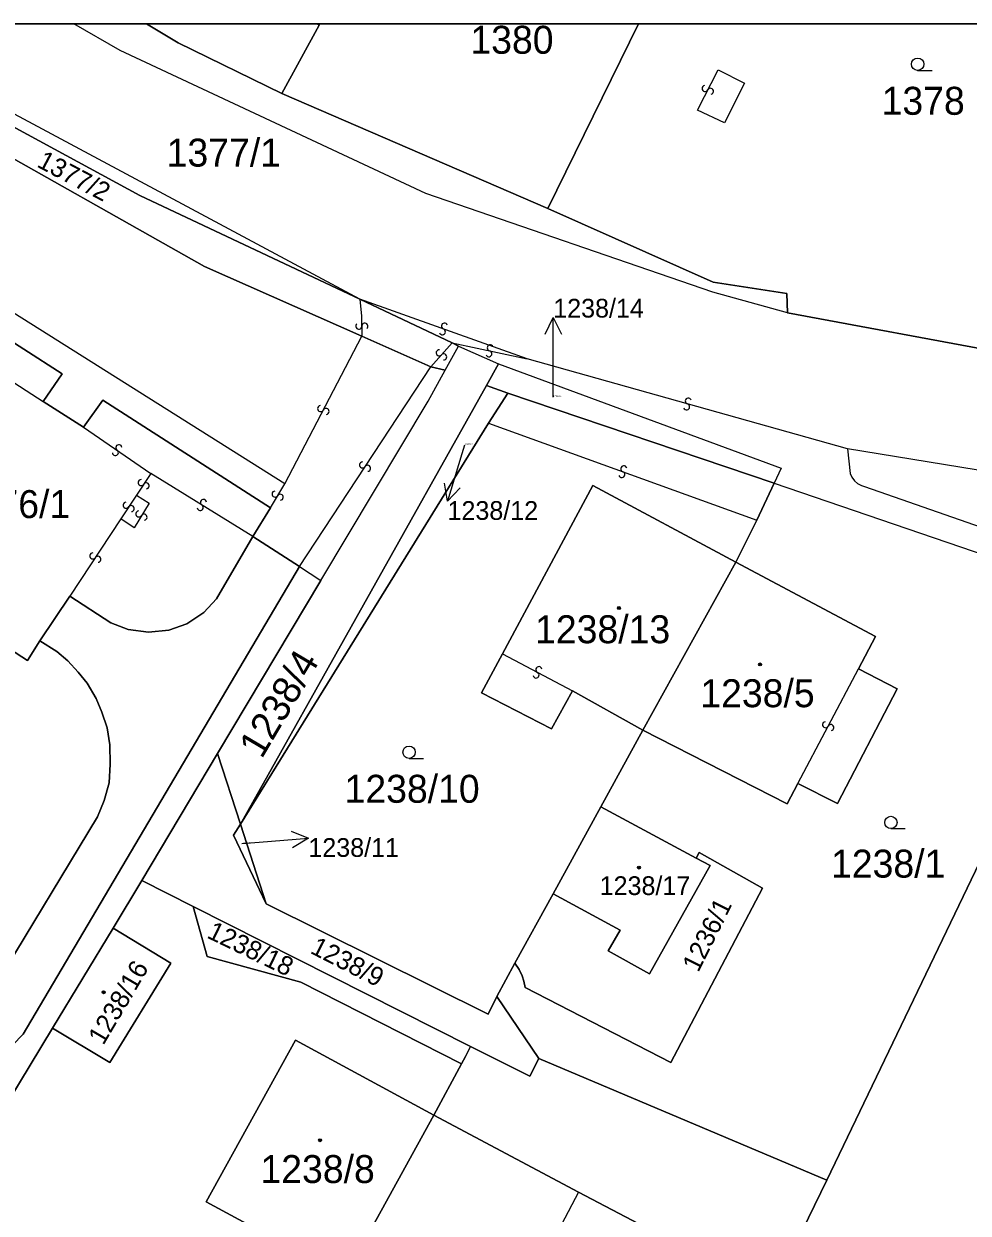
# Model space of a CAD drawing. Extents: x -600309 to -598967, y -1161267 to -1160292.
# Drawn here: x -600165.7 to -600108.2, y -1160364.7 to -1160292.3 of the extents above; entities that cross this region are included whole.
import ezdxf

# ---------------------------------------------------------------- set-up
doc = ezdxf.new("R2010")
doc.units = 0
for name, color, linetype in [('Level 1', 7, 'Continuous'), ('Level 13', 7, 'Continuous'), ('Level 3', 7, 'Continuous'), ('Level 4', 7, 'Continuous'), ('Level 5', 7, 'Continuous'), ('Level 57', 7, 'Continuous'), ('Level 60', 7, 'Continuous'), ('Vrstva 60', 7, 'Continuous'), ('Vrstva 63', 7, 'Continuous')]:
    doc.layers.add(name, color=color, linetype=linetype)

msp = doc.modelspace()

# ---------------------------------------------------------------- linework, layer by layer
at = {"layer": 'Level 1'}
for p, q in [((-600147.71, -1160292.43), (-600147.865, -1160292.347)), ((-600147.71, -1160292.43), (-600147.667, -1160292.347)), ((-600133.81, -1160303.57), (-600128.303, -1160292.347))]:
    msp.add_line(p, q, dxfattribs=at)
for points in [[(-600179.49, -1160292.347), (-600169.65, -1160298.68), (-600154.69, -1160307.11), (-600145.11, -1160311.33)], [(-600145.25, -1160309.1), (-600158.61, -1160302.78), (-600169.96, -1160296.65), (-600177.064, -1160292.347)], [(-600149.99, -1160296.59), (-600156.29, -1160293.51), (-600158.221, -1160292.347)], [(-600149.99, -1160296.59), (-600147.71, -1160292.43)], [(-600133.81, -1160303.57), (-600149.99, -1160296.59)], [(-600119.23, -1160309.93), (-600119.28, -1160308.74), (-600123.75, -1160308.06), (-600133.81, -1160303.57)], [(-600139.63, -1160311.75), (-600145.25, -1160309.1)], [(-600101.1, -1160313.26), (-600106.12, -1160312.36), (-600119.23, -1160309.93)], [(-600164.49, -1160315.32), (-600163.35, -1160313.64), (-600168.02, -1160310.64)], [(-600145.11, -1160311.33), (-600140.93, -1160313.2)], [(-600140.05, -1160313.4), (-600139.25, -1160311.94)], [(-600139.25, -1160311.94), (-600139.63, -1160311.75)], [(-600139.25, -1160311.94), (-600136.81, -1160313.03)], [(-600147.62, -1160326.2), (-600141.08, -1160315.3), (-600140.05, -1160313.4)], [(-600140.93, -1160313.2), (-600140.05, -1160313.4)], [(-600137.53, -1160314.33), (-600136.81, -1160313.03)], [(-600136.81, -1160313.03), (-600119.61, -1160319.37), (-600120.05, -1160320.27)], [(-600137.53, -1160314.33), (-600152.5, -1160341.01)], [(-600137.53, -1160314.33), (-600136.24, -1160314.81)], [(-600137.41, -1160316.62), (-600136.24, -1160314.81)], [(-600136.24, -1160314.81), (-600120.05, -1160320.27)], [(-600162.04, -1160316.87), (-600164.49, -1160315.32)], [(-600150.67, -1160321.77), (-600160.87, -1160315.23), (-600162.04, -1160316.87)], [(-600152.5, -1160341.01), (-600137.41, -1160316.62)], [(-600122.38, -1160325.08), (-600131.07, -1160320.42), (-600136.57, -1160330.66)], [(-600121.09, -1160322.53), (-600120.05, -1160320.27)], [(-600120.05, -1160320.27), (-600099.82, -1160327.19)], [(-600151.75, -1160323.52), (-600150.67, -1160321.77)], [(-600122.38, -1160325.08), (-600121.09, -1160322.53)], [(-600162.88, -1160327.15), (-600160.39, -1160328.76), (-600159.33, -1160329.18), (-600158.09, -1160329.34), (-600156.85, -1160329.21), (-600155.77, -1160328.83), (-600154.73, -1160328.14), (-600153.95, -1160327.32), (-600151.75, -1160323.52)], [(-600148.9, -1160325.34), (-600151.75, -1160323.52)], [(-600176.53, -1160323.89), (-600165.46, -1160331.05), (-600164.7, -1160329.86)], [(-600193.63, -1160330.97), (-600197.36, -1160328.48), (-600203.91, -1160338.56), (-600177.08, -1160355.73), (-600175.89, -1160356.36), (-600174.21, -1160356.88), (-600172.77, -1160357.05), (-600171.21, -1160356.96), (-600169.52, -1160356.53), (-600168.2, -1160355.91), (-600167.05, -1160355.17), (-600165.84, -1160353.91), (-600165.72, -1160353.77), (-600148.9, -1160325.34)], [(-600148.9, -1160325.34), (-600147.62, -1160326.2)], [(-600128.03, -1160335.3), (-600122.38, -1160325.08)], [(-600122.38, -1160325.08), (-600113.88, -1160329.61), (-600114.91, -1160331.56)], [(-600153.89, -1160336.71), (-600147.62, -1160326.2)], [(-600164.7, -1160329.86), (-600162.88, -1160327.15)], [(-600116.85, -1160362.66), (-600101.04, -1160329.77), (-600099.82, -1160327.19)], [(-600164.7, -1160329.86), (-600163.67, -1160330.52), (-600163, -1160331.08), (-600162.36, -1160331.76), (-600161.82, -1160332.44), (-600161.28, -1160333.38), (-600160.93, -1160334.2), (-600160.61, -1160335.16), (-600160.44, -1160336.18), (-600160.42, -1160337.36), (-600160.49, -1160338.49), (-600160.79, -1160339.57), (-600161.2, -1160340.56), (-600167.31, -1160350.66)], [(-600136.57, -1160330.66), (-600137.84, -1160333.02), (-600133.59, -1160335.21), (-600132.31, -1160332.91)], [(-600118.6, -1160338.54), (-600116.2, -1160339.75), (-600112.57, -1160332.79), (-600114.91, -1160331.56)], [(-600132.31, -1160332.91), (-600128.03, -1160335.3)], [(-600130.58, -1160339.95), (-600128.03, -1160335.3)], [(-600128.03, -1160335.3), (-600119.25, -1160339.78), (-600118.6, -1160338.54)], [(-600158.5, -1160344.44), (-600153.89, -1160336.71)], [(-600152.5, -1160341.01), (-600153.89, -1160336.71)], [(-600133.49, -1160345.24), (-600130.58, -1160339.95)], [(-600124.79, -1160343.07), (-600130.58, -1160339.95)], [(-600152.5, -1160341.01), (-600152.92, -1160341.68), (-600150.93, -1160345.86)], [(-600150.93, -1160345.86), (-600152.5, -1160341.01)], [(-600124.79, -1160343.07), (-600124.6, -1160342.73), (-600120.75, -1160344.91), (-600126.33, -1160355.51), (-600135.19, -1160350.95), (-600135.26, -1160350.55), (-600135.37, -1160350.23), (-600135.56, -1160349.84), (-600135.81, -1160349.47)], [(-600133.49, -1160345.24), (-600129.41, -1160347.45), (-600130.14, -1160348.72), (-600127.63, -1160350.12), (-600123.93, -1160343.53), (-600124.79, -1160343.07)], [(-600160.25, -1160347.33), (-600158.5, -1160344.44)], [(-600158.5, -1160344.44), (-600155.37, -1160346.02)], [(-600150.93, -1160345.86), (-600137.44, -1160352.56), (-600136.91, -1160351.49)], [(-600135.81, -1160349.47), (-600133.49, -1160345.24)], [(-600139.05, -1160355.58), (-600148.82, -1160350.61), (-600154.53, -1160349.05), (-600155.37, -1160346.02)], [(-600155.37, -1160346.02), (-600138.51, -1160354.53)], [(-600163.92, -1160353.41), (-600160.44, -1160355.51), (-600156.74, -1160349.46), (-600160.25, -1160347.33)], [(-600163.92, -1160353.41), (-600160.25, -1160347.33)], [(-600136.91, -1160351.49), (-600135.81, -1160349.47)], [(-600134.35, -1160355.25), (-600136.91, -1160351.49)], [(-600170.09, -1160363.59), (-600163.92, -1160353.41)], [(-600140.75, -1160358.71), (-600149.16, -1160354.14), (-600154.59, -1160363.97), (-600146.15, -1160368.53)], [(-600138.51, -1160354.53), (-600138.81, -1160355.13), (-600139.05, -1160355.58)], [(-600138.51, -1160354.53), (-600134.91, -1160356.34), (-600134.35, -1160355.25)], [(-600116.85, -1160362.66), (-600134.35, -1160355.25)], [(-600140.75, -1160358.71), (-600139.05, -1160355.58)], [(-600146.15, -1160368.53), (-600140.75, -1160358.71)], [(-600131.94, -1160363.38), (-600140.75, -1160358.71)], [(-600120.18, -1160369.53), (-600116.85, -1160362.66)], [(-600131.94, -1160363.38), (-600123.79, -1160367.67), (-600126.71, -1160373.31), (-600134.84, -1160368.89)]]:
    msp.add_lwpolyline(points, dxfattribs=at)
at = {"layer": 'Level 13'}
for centre, start, end in [((-600124.244, -1160296.285), 100.34187, 332.43987), ((-600123.916, -1160296.454), 280.12742, 152.71742), ((-600145.304, -1160310.734), 128.59038, 1.18038), ((-600144.936, -1160310.727), 308.80483, 180.90283), ((-600140.223, -1160311.073), 197.84737, 69.94536), ((-600140.098, -1160310.727), 17.63291, 250.22291), ((-600137.31, -1160312.05), 25.48408, 257.58207), ((-600140.416, -1160312.356), 85.49486, 317.59286), ((-600140.143, -1160312.603), 265.28041, 137.87041), ((-600137.389, -1160312.41), 205.26962, 77.85962), ((-600147.623, -1160315.743), 99.77203, 331.87002), ((-600125.372, -1160315.637), 201.64111, 73.73911), ((-600125.269, -1160315.283), 21.42666, 254.01666), ((-600147.297, -1160315.916), 279.55757, 152.14757), ((-600160.105, -1160318.421), 182.66759, 55.25759), ((-600159.894, -1160318.119), 2.88205, 234.98005), ((-600145.073, -1160319.167), 94.08754, 326.18554), ((-600144.767, -1160319.372), 273.87308, 146.46308), ((-600129.313, -1160319.753), 197.25132, 69.84132), ((-600129.186, -1160319.407), 17.46577, 249.56377), ((-600158.533, -1160320.238), 93.76976, 326.35976), ((-600158.227, -1160320.443), 273.98422, 146.08222), ((-600154.752, -1160321.444), 5.38608, 237.97608), ((-600150.398, -1160320.944), 96.70041, 328.79841), ((-600150.082, -1160321.135), 276.48595, 149.07595), ((-600159.453, -1160321.618), 93.74456, 326.33456), ((-600159.147, -1160321.823), 273.95901, 146.05701), ((-600158.677, -1160322.144), 95.91449, 328.50449), ((-600154.949, -1160321.756), 185.60053, 57.69853), ((-600158.363, -1160322.337), 276.12894, 148.22694), ((-600161.473, -1160324.698), 93.72161, 326.31161), ((-600161.167, -1160324.903), 273.93606, 146.03406), ((-600134.352, -1160331.618), 9.53111, 241.62911), ((-600134.527, -1160331.942), 189.31665, 61.90665), ((-600116.922, -1160334.962), 99.50942, 331.60741), ((-600116.598, -1160335.137), 279.29496, 151.88496)]:
    msp.add_arc(centre, 0.184, start, end, dxfattribs=at)
at = {"layer": 'Level 3'}
msp.add_line((-600149.81, -1160320.32), (-600194.197, -1160292.347), dxfattribs=at)
for points in [[(-600145.25, -1160309.1), (-600171.94, -1160294.81), (-600175.792, -1160292.347)], [(-600119.23, -1160309.93), (-600123.78, -1160308.66), (-600141.22, -1160302.67), (-600159.82, -1160293.97), (-600162.624, -1160292.347)], [(-600123.06, -1160298.36), (-600124.71, -1160297.59), (-600123.46, -1160295.14), (-600121.84, -1160295.95), (-600123.06, -1160298.36)], [(-600135.07, -1160312.71), (-600145.25, -1160309.1)], [(-600145.25, -1160309.1), (-600145.14, -1160310.13), (-600145.11, -1160311.33)], [(-600149.81, -1160320.32), (-600145.11, -1160311.33)], [(-600140.93, -1160313.2), (-600139.63, -1160311.75)], [(-600139.63, -1160311.75), (-600135.07, -1160312.71)], [(-600169.11, -1160312.33), (-600164.49, -1160315.32)], [(-600148.9, -1160325.34), (-600140.93, -1160313.2)], [(-600115.58, -1160318.2), (-600135.07, -1160312.71)], [(-600162.04, -1160316.87), (-600157.95, -1160319.68)], [(-600137.41, -1160316.62), (-600121.09, -1160322.53)], [(-600097.95, -1160321.06), (-600115.58, -1160318.2)], [(-600115.58, -1160318.2), (-600115.42, -1160319.69), (-600115.32, -1160319.92), (-600115.16, -1160320.13), (-600114.98, -1160320.29), (-600114.74, -1160320.42), (-600114.56, -1160320.48), (-600100.77, -1160325.28), (-600100.45, -1160325.46), (-600100.12, -1160325.55), (-600099.75, -1160325.56), (-600099.3, -1160325.46), (-600098.97, -1160325.27), (-600098.67, -1160324.98), (-600098.51, -1160324.73), (-600098.39, -1160324.4), (-600097.95, -1160321.06)], [(-600157.95, -1160319.68), (-600158.82, -1160321)], [(-600151.75, -1160323.52), (-600157.95, -1160319.68)], [(-600150.67, -1160321.77), (-600149.81, -1160320.32)], [(-600158.82, -1160321), (-600159.77, -1160322.44)], [(-600158.82, -1160321), (-600158.06, -1160321.49), (-600158.97, -1160322.99), (-600159.77, -1160322.44)], [(-600159.77, -1160322.44), (-600162.88, -1160327.15)], [(-600136.57, -1160330.66), (-600132.31, -1160332.91)], [(-600118.6, -1160338.54), (-600114.91, -1160331.56)], [(-600131.94, -1160363.38), (-600134.84, -1160368.89)]]:
    msp.add_lwpolyline(points, dxfattribs=at)
at = {"layer": 'Level 5'}
for p, q in [((-600111.32, -1160295.18), (-600110.445, -1160295.18)), ((-600142.25, -1160337.01), (-600141.375, -1160337.01)), ((-600112.95, -1160341.28), (-600112.075, -1160341.28))]:
    msp.add_line(p, q, dxfattribs=at)
for centre, radius in [((-600111.32, -1160294.805), 0.375), ((-600129.49, -1160327.87), 0.09), ((-600129.49, -1160327.87), 0.0521), ((-600120.9, -1160331.3), 0.09), ((-600120.9, -1160331.3), 0.0521), ((-600142.25, -1160336.635), 0.375), ((-600112.95, -1160340.905), 0.375), ((-600128.27, -1160343.65), 0.09), ((-600128.27, -1160343.65), 0.0521), ((-600160.82, -1160351.23), 0.09), ((-600160.82, -1160351.23), 0.0521), ((-600147.66, -1160360.23), 0.09), ((-600147.66, -1160360.23), 0.0521)]:
    msp.add_circle(centre, radius, dxfattribs=at)
at = {"layer": 'Level 57'}
for p, q in [((-600133.48, -1160313.21), (-600133.48, -1160310.21)), ((-600133.48, -1160315.04), (-600133.48, -1160313.21)), ((-600138.88, -1160317.96), (-600139.042, -1160318.498)), ((-600139.042, -1160318.498), (-600139.909, -1160321.37)), ((-600152.41, -1160342.19), (-600151.36, -1160342.104)), ((-600151.36, -1160342.104), (-600148.37, -1160341.86))]:
    msp.add_line(p, q, dxfattribs=at)
for points in [[(-600133.98, -1160311.21), (-600133.48, -1160310.21), (-600132.98, -1160311.21)], [(-600139.141, -1160320.557), (-600139.909, -1160321.37), (-600140.099, -1160320.268)], [(-600149.407, -1160341.443), (-600148.37, -1160341.86), (-600149.326, -1160342.44)]]:
    msp.add_lwpolyline(points, dxfattribs=at)
at = {"layer": 'Level 60'}
for points in [[(-600165.46, -1160331.05), (-600176.53, -1160323.89), (-600169.11, -1160312.33), (-600168.02, -1160310.64), (-600163.35, -1160313.64), (-600164.49, -1160315.32), (-600162.04, -1160316.87), (-600160.87, -1160315.23), (-600150.67, -1160321.77), (-600151.75, -1160323.52), (-600153.95, -1160327.32), (-600154.73, -1160328.14), (-600155.77, -1160328.83), (-600156.85, -1160329.21), (-600158.09, -1160329.34), (-600159.33, -1160329.18), (-600160.39, -1160328.76), (-600162.88, -1160327.15), (-600164.7, -1160329.86)], [(-600137.53, -1160314.33), (-600152.5, -1160341.01), (-600153.89, -1160336.71), (-600147.62, -1160326.2), (-600141.08, -1160315.3), (-600140.05, -1160313.4), (-600139.25, -1160311.94), (-600136.81, -1160313.03)], [(-600120.05, -1160320.27), (-600136.24, -1160314.81), (-600137.53, -1160314.33), (-600136.81, -1160313.03), (-600119.61, -1160319.37)], [(-600152.5, -1160341.01), (-600137.53, -1160314.33), (-600136.24, -1160314.81), (-600137.41, -1160316.62)], [(-600135.81, -1160349.47), (-600136.91, -1160351.49), (-600137.44, -1160352.56), (-600150.93, -1160345.86), (-600152.5, -1160341.01), (-600137.41, -1160316.62), (-600136.24, -1160314.81), (-600120.05, -1160320.27), (-600121.09, -1160322.53), (-600122.38, -1160325.08), (-600131.07, -1160320.42), (-600136.57, -1160330.66), (-600137.84, -1160333.02), (-600133.59, -1160335.21), (-600132.31, -1160332.91), (-600128.03, -1160335.3), (-600130.58, -1160339.95), (-600133.49, -1160345.24)], [(-600122.38, -1160325.08), (-600128.03, -1160335.3), (-600132.31, -1160332.91), (-600133.59, -1160335.21), (-600137.84, -1160333.02), (-600136.57, -1160330.66), (-600131.07, -1160320.42)], [(-600119.25, -1160339.78), (-600128.03, -1160335.3), (-600122.38, -1160325.08), (-600113.88, -1160329.61), (-600114.91, -1160331.56), (-600112.57, -1160332.79), (-600116.2, -1160339.75), (-600118.6, -1160338.54)], [(-600104.7, -1160377.9), (-600120.98, -1160371.11), (-600120.18, -1160369.53), (-600116.85, -1160362.66), (-600101.04, -1160329.77), (-600099.82, -1160327.19), (-600097.18, -1160328.38), (-600093.61, -1160330.02), (-600090.66, -1160331.47), (-600091.3, -1160332.74), (-600092.68, -1160335.65), (-600094.66, -1160334.7), (-600095.18, -1160335.75), (-600098.92, -1160333.99), (-600099.7, -1160333.66), (-600107.49, -1160350.55), (-600100.41, -1160354.16), (-600099.25, -1160354.8), (-600090.52, -1160359.24), (-600094.42, -1160367.7), (-600100.13, -1160379.84), (-600101.76, -1160379.12)], [(-600136.91, -1160351.49), (-600134.35, -1160355.25), (-600134.91, -1160356.34), (-600138.51, -1160354.53), (-600155.37, -1160346.02), (-600158.5, -1160344.44), (-600153.89, -1160336.71), (-600152.5, -1160341.01), (-600152.92, -1160341.68), (-600150.93, -1160345.86), (-600137.44, -1160352.56)], [(-600133.49, -1160345.24), (-600130.58, -1160339.95), (-600124.79, -1160343.07), (-600123.93, -1160343.53), (-600127.63, -1160350.12), (-600130.14, -1160348.72), (-600129.41, -1160347.45)], [(-600152.92, -1160341.68), (-600152.5, -1160341.01), (-600150.93, -1160345.86)], [(-600124.6, -1160342.73), (-600120.75, -1160344.91), (-600126.33, -1160355.51), (-600135.19, -1160350.95), (-600135.26, -1160350.55), (-600135.37, -1160350.23), (-600135.56, -1160349.84), (-600135.81, -1160349.47), (-600133.49, -1160345.24), (-600129.41, -1160347.45), (-600130.14, -1160348.72), (-600127.63, -1160350.12), (-600123.93, -1160343.53), (-600124.79, -1160343.07)], [(-600154.74, -1160384.57), (-600161.35, -1160381.39), (-600177.18, -1160374.01), (-600170.09, -1160363.59), (-600163.92, -1160353.41), (-600160.44, -1160355.51), (-600156.74, -1160349.46), (-600160.25, -1160347.33), (-600158.5, -1160344.44), (-600155.37, -1160346.02), (-600154.53, -1160349.05), (-600148.82, -1160350.61), (-600139.05, -1160355.58), (-600140.75, -1160358.71), (-600149.16, -1160354.14), (-600154.59, -1160363.97), (-600146.15, -1160368.53)], [(-600138.51, -1160354.53), (-600138.81, -1160355.13), (-600139.05, -1160355.58), (-600148.82, -1160350.61), (-600154.53, -1160349.05), (-600155.37, -1160346.02)], [(-600160.44, -1160355.51), (-600163.92, -1160353.41), (-600160.25, -1160347.33), (-600156.74, -1160349.46)], [(-600132.22, -1160395.43), (-600154.74, -1160384.57), (-600146.15, -1160368.53), (-600137.27, -1160373.27), (-600134.84, -1160368.89), (-600126.71, -1160373.31), (-600123.79, -1160367.67), (-600131.94, -1160363.38), (-600140.75, -1160358.71), (-600139.05, -1160355.58), (-600138.81, -1160355.13), (-600138.51, -1160354.53), (-600134.91, -1160356.34), (-600134.35, -1160355.25), (-600116.85, -1160362.66), (-600120.18, -1160369.53), (-600120.98, -1160371.11), (-600121.87, -1160373.11), (-600128.33, -1160387.05), (-600129.61, -1160389.74)], [(-600149.16, -1160354.14), (-600140.75, -1160358.71), (-600146.15, -1160368.53), (-600154.59, -1160363.97)], [(-600137.27, -1160373.27), (-600146.15, -1160368.53), (-600140.75, -1160358.71), (-600131.94, -1160363.38), (-600123.79, -1160367.67), (-600126.71, -1160373.31), (-600134.84, -1160368.89)]]:
    msp.add_lwpolyline(points, close=True, dxfattribs=at)
for points in [[(-600101.04, -1160329.77), (-600116.85, -1160362.66), (-600134.35, -1160355.25), (-600136.91, -1160351.49), (-600135.81, -1160349.47), (-600135.56, -1160349.84), (-600135.37, -1160350.23), (-600135.26, -1160350.55), (-600135.19, -1160350.95), (-600126.33, -1160355.51), (-600120.75, -1160344.91), (-600124.6, -1160342.73), (-600124.79, -1160343.07), (-600130.58, -1160339.95), (-600128.03, -1160335.3), (-600119.25, -1160339.78), (-600118.6, -1160338.54), (-600116.2, -1160339.75), (-600112.57, -1160332.79), (-600114.91, -1160331.56), (-600113.88, -1160329.61), (-600122.38, -1160325.08), (-600121.09, -1160322.53), (-600120.05, -1160320.27), (-600099.82, -1160327.19)], [(-600167.31, -1160350.66), (-600161.2, -1160340.56), (-600160.79, -1160339.57), (-600160.49, -1160338.49), (-600160.42, -1160337.36), (-600160.44, -1160336.18), (-600160.61, -1160335.16), (-600160.93, -1160334.2), (-600161.28, -1160333.38), (-600161.82, -1160332.44), (-600162.36, -1160331.76), (-600163, -1160331.08), (-600163.67, -1160330.52), (-600164.7, -1160329.86), (-600162.88, -1160327.15), (-600160.39, -1160328.76), (-600159.33, -1160329.18), (-600158.09, -1160329.34), (-600156.85, -1160329.21), (-600155.77, -1160328.83), (-600154.73, -1160328.14), (-600153.95, -1160327.32), (-600151.75, -1160323.52), (-600148.9, -1160325.34), (-600165.72, -1160353.77)], [(-600176.53, -1160323.89), (-600165.46, -1160331.05), (-600164.7, -1160329.86), (-600163.67, -1160330.52), (-600163, -1160331.08), (-600162.36, -1160331.76), (-600161.82, -1160332.44), (-600161.28, -1160333.38), (-600160.93, -1160334.2), (-600160.61, -1160335.16), (-600160.44, -1160336.18), (-600160.42, -1160337.36), (-600160.49, -1160338.49), (-600160.79, -1160339.57), (-600161.2, -1160340.56), (-600167.31, -1160350.66)], [(-600165.72, -1160353.77), (-600148.9, -1160325.34), (-600147.62, -1160326.2), (-600153.89, -1160336.71), (-600158.5, -1160344.44), (-600160.25, -1160347.33), (-600163.92, -1160353.41), (-600170.09, -1160363.59)]]:
    msp.add_lwpolyline(points, dxfattribs=at)
at = {"layer": 'Vrstva 60'}
for points in [[(-600177.064, -1160292.347), (-600179.49, -1160292.347), (-600169.65, -1160298.68), (-600154.69, -1160307.11), (-600145.11, -1160311.33), (-600140.93, -1160313.2), (-600140.05, -1160313.4), (-600139.25, -1160311.94), (-600139.63, -1160311.75), (-600145.25, -1160309.1), (-600158.61, -1160302.78), (-600169.96, -1160296.65)], [(-600147.865, -1160292.347), (-600158.221, -1160292.347), (-600156.29, -1160293.51), (-600149.99, -1160296.59), (-600147.71, -1160292.43)], [(-600128.303, -1160292.347), (-600147.667, -1160292.347), (-600147.71, -1160292.43), (-600149.99, -1160296.59), (-600133.81, -1160303.57)], [(-600147.667, -1160292.347), (-600147.865, -1160292.347), (-600147.71, -1160292.43)], [(-600101.957, -1160292.347), (-600128.303, -1160292.347), (-600133.81, -1160303.57), (-600123.75, -1160308.06), (-600119.28, -1160308.74), (-600119.23, -1160309.93), (-600106.12, -1160312.36), (-600101.1, -1160313.26), (-600099.71, -1160312.54), (-600098.3, -1160311.5), (-600097.24, -1160310.36), (-600096.21, -1160308.78), (-600095.64, -1160307.47), (-600095.22, -1160305.88), (-600095.08, -1160304.21), (-600095.22, -1160302.62), (-600095.64, -1160300.96)]]:
    msp.add_lwpolyline(points, close=True, dxfattribs=at)
for points in [[(-600106.12, -1160312.36), (-600119.23, -1160309.93), (-600119.28, -1160308.74), (-600123.75, -1160308.06), (-600133.81, -1160303.57), (-600149.99, -1160296.59), (-600156.29, -1160293.51), (-600158.221, -1160292.347), (-600177.064, -1160292.347), (-600169.96, -1160296.65), (-600158.61, -1160302.78), (-600145.25, -1160309.1), (-600139.63, -1160311.75), (-600139.25, -1160311.94), (-600136.81, -1160313.03), (-600119.61, -1160319.37), (-600120.05, -1160320.27), (-600099.82, -1160327.19)], [(-600168.02, -1160310.64), (-600163.35, -1160313.64), (-600164.49, -1160315.32), (-600162.04, -1160316.87), (-600160.87, -1160315.23), (-600150.67, -1160321.77), (-600151.75, -1160323.52), (-600148.9, -1160325.34), (-600147.62, -1160326.2), (-600141.08, -1160315.3), (-600140.05, -1160313.4), (-600140.93, -1160313.2), (-600145.11, -1160311.33), (-600154.69, -1160307.11), (-600169.65, -1160298.68)]]:
    msp.add_lwpolyline(points, dxfattribs=at)
at = {"layer": 'Vrstva 63'}
msp.add_lwpolyline([(-600308.541, -1160292.347), (-598967.108, -1160292.347), (-598967.108, -1161267.031), (-600308.541, -1161267.031)], close=True, dxfattribs=at)

# ---------------------------------------------------------------- texts
at = {"layer": 'Level 4'}
for s, height, p in [('1380', 1.7, (-600138.519, -1160294.17)), ('1378', 1.7, (-600113.514, -1160297.88)), ('1377/1', 1.7, (-600156.989, -1160301.03)), ('1238/14', 0.1, (-600133.48, -1160315.04)), ('1238/12', 0.1, (-600138.88, -1160317.96)), ('1376/1', 1.7, (-600169.805, -1160322.4)), ('1238/13', 1.7, (-600134.584, -1160330.01)), ('1238/5', 1.7, (-600124.537, -1160333.9)), ('1238/10', 1.7, (-600146.17, -1160339.71)), ('1238/11', 0.1, (-600152.41, -1160342.19)), ('1238/1', 1.7, (-600116.589, -1160344.26)), ('1238/17', 1.14, (-600130.658, -1160345.32)), ('1238/8', 1.7, (-600151.284, -1160362.83))]:
    msp.add_text(s, height=height, dxfattribs=at).set_placement(p)
for s, height, rotation, p in [('1377/2', 1.14, 332.16426, (-600164.94, -1160301.01)), ('1238/4', 1.7, 59.4, (-600151.209, -1160337.089)), ('1236/1', 1.14, 63.50409, (-600124.661, -1160350.068)), ('1238/18', 1.14, 334.179, (-600154.6, -1160347.89)), ('1238/9', 1.14, 333, (-600148.316, -1160348.822)), ('1238/16', 1.14, 59.57424, (-600160.84, -1160354.5))]:
    msp.add_text(s, height=height, rotation=rotation, dxfattribs=at).set_placement(p)
at = {"layer": 'Level 57'}
for s, p in [('1238/14', (-600133.48, -1160310.21)), ('1238/12', (-600139.909, -1160322.51)), ('1238/11', (-600148.37, -1160343))]:
    msp.add_text(s, height=1.14, dxfattribs=at).set_placement(p)

doc.saveas('drawing.dxf')
